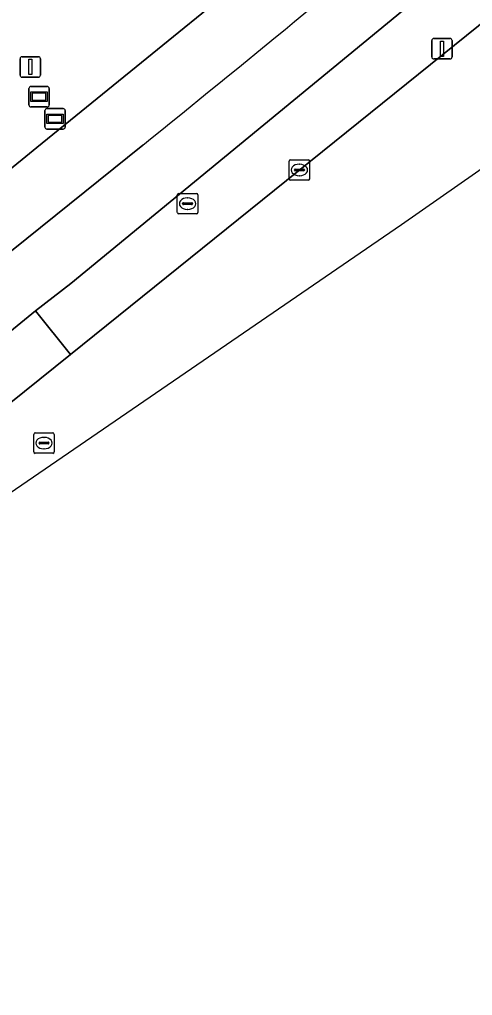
# Model space of a CAD drawing. Extents: x 158835 to 160077, y 386387 to 387778.
# Drawn here: x 159992.56 to 160014.63, y 387239.81 to 387287.43 of the extents above; entities that cross this region are included whole.
import ezdxf

# ---------------------------------------------------------------- set-up
doc = ezdxf.new("R2010")
doc.units = 0
for name, color, linetype in [('IMGEO_Berm_groen', 7, 'Continuous'), ('IMGEO_Fietspad_open', 7, 'Continuous'), ('IMGEO_Groenvoorziening', 7, 'Continuous'), ('IMGEO_Kolk', 7, 'Continuous'), ('IMGEO_Lichtmast', 7, 'Continuous'), ('IMGEO_Rijbaan_lokaal_gesloten', 7, 'Continuous'), ('IMGEO_Rioolput', 7, 'Continuous'), ('IMGEO_Vlaggenmast', 7, 'Continuous'), ('IMGEO_Voetpad_open', 7, 'Continuous'), ('IMGEO_Wegwijzer', 7, 'Continuous')]:
    doc.layers.add(name, color=color, linetype=linetype)

msp = doc.modelspace()

# ---------------------------------------------------------------- linework, layer by layer
at = {"layer": 'IMGEO_Berm_groen'}
msp.add_lwpolyline([(160014.924, 387287.127), (160017.224, 387289.083), (160015.339, 387291.252), (159995.065, 387274.546), (159993.344, 387273.212), (159995.037, 387271.094)], close=True, dxfattribs=at)
at = {"layer": 'IMGEO_Fietspad_open'}
for points in [[(159964.198, 387251.021), (159975.649, 387259.192), (159979.303, 387262.035), (159990.37, 387270.788), (159993.344, 387273.212), (159995.065, 387274.546), (160015.339, 387291.252), (160020.485, 387295.683), (160025.454, 387300.125), (160030.033, 387304.689), (160032.149, 387306.813), (160034.765, 387309.426), (160036.402, 387311.033)], [(159998.562, 387281.308), (159992.167, 387276.152), (159992.021, 387276.034), (159991.44, 387275.566), (159988.478, 387273.181), (159987.379, 387272.309), (159977.531, 387264.496), (159973.799, 387261.624), (159968.809, 387257.908), (159963.911, 387254.455)]]:
    msp.add_lwpolyline(points, dxfattribs=at)
msp.add_arc((159558.086, 387829.599), 703.308, 308.77709, 310.330968, dxfattribs=at)
at = {"layer": 'IMGEO_Groenvoorziening'}
msp.add_lwpolyline([(160009.966, 387298.709), (160008.179, 387301.466), (160006.167, 387304.734), (159980.695, 387288.186), (159980.968, 387287.751), (159990.193, 387278.574), (159993.397, 387281.182), (160008.362, 387293.364), (160011.579, 387296.117)], close=True, dxfattribs=at)
at = {"layer": 'IMGEO_Kolk'}
for p, q in [((160005.697, 387279.666), (160005.697, 387280.518)), ((160005.772, 387280.592), (160006.624, 387280.592)), ((160006.185, 387280.372), (160006.21, 387280.372)), ((160006.698, 387280.518), (160006.698, 387279.666)), ((160005.956, 387280.086), (160005.956, 387280.098)), ((160006.394, 387280.049), (160005.996, 387280.049)), ((160005.999, 387280.135), (160006.397, 387280.135)), ((160006.44, 387280.098), (160006.44, 387280.086)), ((160006.624, 387279.592), (160005.772, 387279.592)), ((160006.208, 387279.812), (160006.183, 387279.812))]:
    msp.add_line(p, q, dxfattribs=at)
for points in [[(160005.697, 387279.666), (160005.697, 387280.518)], [(160005.772, 387280.592), (160006.624, 387280.592)], [(160006.698, 387280.518), (160006.698, 387279.666)], [(160006.624, 387279.592), (160005.772, 387279.592)]]:
    msp.add_lwpolyline(points, dxfattribs=at)
for centre, radius, start, end in [((160005.774, 387280.516), 0.0765, 91.552, 178.448), ((160005.774, 387280.516), 0.0765, 91.552, 178.448), ((160006.622, 387280.516), 0.0765, 1.552, 88.448), ((160006.622, 387280.516), 0.0765, 1.552, 88.448), ((160005.996, 387280.095), 0.0403, 85.8775, 175.7526), ((160005.993, 387280.085), 0.0366, 178.938, 274.7102), ((160006.397, 387280.092), 0.043, 264.8664, 352.4533), ((160006.401, 387280.097), 0.0386, 1.7309, 96.639), ((160005.774, 387279.668), 0.0765, 181.552, 268.448), ((160005.774, 387279.668), 0.0765, 181.552, 268.448), ((160006.622, 387279.668), 0.0765, 271.552, 358.448), ((160006.622, 387279.668), 0.0765, 271.552, 358.448)]:
    msp.add_arc(centre, radius, start, end, dxfattribs=at)
for centre, major_axis, ratio, start_param, end_param in [((160006.184, 387280.092), (-0.387, 0.002), 0.722429, 4.712389, 7.853982), ((160006.209, 387280.092), (-0.39, 0.002), 0.717154, 1.570796, 4.712389)]:
    msp.add_ellipse(centre, major_axis=major_axis, ratio=ratio, start_param=start_param, end_param=end_param, dxfattribs=at)
at = {"layer": 'IMGEO_Lichtmast'}
for p, q in [((160012.751, 387286.509), (160013.541, 387286.509)), ((160013.541, 387286.509), (160012.751, 387286.509)), ((160012.651, 387285.609), (160012.651, 387286.409)), ((160012.651, 387286.409), (160012.651, 387285.609)), ((160013.641, 387286.409), (160013.641, 387285.609)), ((160013.641, 387285.609), (160013.641, 387286.409)), ((160013.541, 387285.509), (160012.751, 387285.509)), ((160012.751, 387285.509), (160013.541, 387285.509))]:
    msp.add_line(p, q, dxfattribs=at)
msp.add_lwpolyline([(160013.071, 387286.384), (160013.221, 387286.384), (160013.221, 387285.634), (160013.071, 387285.634), (160013.071, 387286.384)], dxfattribs=at)
for centre, start, end in [((160012.751, 387286.409), 90, 180), ((160012.751, 387286.409), 90, 180), ((160013.541, 387286.409), 0, 90), ((160013.541, 387286.409), 360, 90), ((160012.751, 387285.609), 180, 270), ((160012.751, 387285.609), 180, 270), ((160013.541, 387285.609), 270, 0), ((160013.541, 387285.609), 270, 0)]:
    msp.add_arc(centre, 0.1, start, end, dxfattribs=at)
at = {"layer": 'IMGEO_Rijbaan_lokaal_gesloten'}
for points in [[(160038.033, 387308.79), (160037.316, 387308.003), (160035.284, 387305.939), (160032.98, 387303.658), (160028.676, 387299.472), (160023.984, 387295.073), (160023.373, 387294.534), (160022.348, 387293.602), (160017.224, 387289.083), (160014.924, 387287.127), (159995.037, 387271.094), (159992.055, 387268.681), (159981.007, 387259.842), (159977.379, 387256.946), (159970.092, 387251.31), (159966.058, 387248.317), (159966.047, 387248.31), (159962.032, 387245.553), (159958.082, 387242.952), (159933.824, 387227.594)], [(159912.052, 387212.367), (159965.284, 387246.518), (159978.392, 387254.928), (160011.173, 387277.434), (160048.752, 387303.711)]]:
    msp.add_lwpolyline(points, dxfattribs=at)
at = {"layer": 'IMGEO_Rioolput'}
for p, q in [((160000.324, 387278.948), (160001.176, 387278.948)), ((160000.249, 387278.022), (160000.249, 387278.874)), ((160000.508, 387278.442), (160000.508, 387278.454)), ((160000.551, 387278.491), (160000.949, 387278.491)), ((160000.737, 387278.728), (160000.762, 387278.728)), ((160000.992, 387278.454), (160000.992, 387278.442)), ((160001.25, 387278.874), (160001.25, 387278.022)), ((160001.176, 387277.948), (160000.324, 387277.948)), ((160000.946, 387278.405), (160000.548, 387278.405)), ((160000.76, 387278.168), (160000.735, 387278.168)), ((159993.251, 387266.338), (159993.251, 387267.19)), ((159993.326, 387267.264), (159994.178, 387267.264)), ((159993.739, 387267.044), (159993.764, 387267.044)), ((159994.252, 387267.19), (159994.252, 387266.338)), ((159993.51, 387266.758), (159993.51, 387266.77)), ((159993.948, 387266.721), (159993.55, 387266.721)), ((159993.553, 387266.807), (159993.951, 387266.807)), ((159993.994, 387266.77), (159993.994, 387266.758)), ((159994.178, 387266.264), (159993.326, 387266.264)), ((159993.762, 387266.484), (159993.737, 387266.484))]:
    msp.add_line(p, q, dxfattribs=at)
for points in [[(160000.324, 387278.948), (160001.176, 387278.948)], [(160000.249, 387278.022), (160000.249, 387278.874)], [(160001.25, 387278.874), (160001.25, 387278.022)], [(160001.176, 387277.948), (160000.324, 387277.948)], [(159993.251, 387266.338), (159993.251, 387267.19)], [(159993.326, 387267.264), (159994.178, 387267.264)], [(159994.252, 387267.19), (159994.252, 387266.338)], [(159994.178, 387266.264), (159993.326, 387266.264)]]:
    msp.add_lwpolyline(points, dxfattribs=at)
for centre, radius, start, end in [((160000.326, 387278.872), 0.0765, 91.552, 178.448), ((160000.326, 387278.872), 0.0765, 91.552, 178.448), ((160001.174, 387278.872), 0.0765, 1.552, 88.448), ((160001.174, 387278.872), 0.0765, 1.552, 88.448), ((160000.548, 387278.451), 0.0403, 85.8775, 175.7526), ((160000.545, 387278.441), 0.0366, 178.938, 274.7102), ((160000.949, 387278.448), 0.043, 264.8664, 352.4533), ((160000.953, 387278.453), 0.0386, 1.7309, 96.639), ((160000.326, 387278.024), 0.0765, 181.552, 268.448), ((160000.326, 387278.024), 0.0765, 181.552, 268.448), ((160001.174, 387278.024), 0.0765, 271.552, 358.448), ((160001.174, 387278.024), 0.0765, 271.552, 358.448), ((159993.328, 387267.188), 0.0765, 91.552, 178.448), ((159993.328, 387267.188), 0.0765, 91.552, 178.448), ((159994.176, 387267.188), 0.0765, 1.552, 88.448), ((159994.176, 387267.188), 0.0765, 1.552, 88.448), ((159993.55, 387266.767), 0.0403, 85.8775, 175.7526), ((159993.547, 387266.757), 0.0366, 178.938, 274.7102), ((159993.951, 387266.764), 0.043, 264.8664, 352.4533), ((159993.955, 387266.769), 0.0386, 1.7309, 96.639), ((159993.328, 387266.34), 0.0765, 181.552, 268.448), ((159993.328, 387266.34), 0.0765, 181.552, 268.448), ((159994.176, 387266.34), 0.0765, 271.552, 358.448), ((159994.176, 387266.34), 0.0765, 271.552, 358.448)]:
    msp.add_arc(centre, radius, start, end, dxfattribs=at)
for centre, major_axis, ratio, start_param, end_param in [((160000.736, 387278.448), (-0.387, 0.002), 0.722429, 4.712389, 7.853982), ((160000.761, 387278.448), (-0.39, 0.002), 0.717154, 1.570796, 4.712389), ((159993.738, 387266.764), (-0.387, 0.002), 0.722429, 4.712389, 7.853982), ((159993.763, 387266.764), (-0.39, 0.002), 0.717154, 1.570796, 4.712389)]:
    msp.add_ellipse(centre, major_axis=major_axis, ratio=ratio, start_param=start_param, end_param=end_param, dxfattribs=at)
at = {"layer": 'IMGEO_Vlaggenmast'}
for p, q in [((159992.686, 387285.618), (159993.476, 387285.618)), ((159993.476, 387285.618), (159992.686, 387285.618)), ((159992.586, 387284.718), (159992.586, 387285.518)), ((159992.586, 387285.518), (159992.586, 387284.718)), ((159993.576, 387285.518), (159993.576, 387284.718)), ((159993.576, 387284.718), (159993.576, 387285.518)), ((159993.476, 387284.618), (159992.686, 387284.618)), ((159992.686, 387284.618), (159993.476, 387284.618))]:
    msp.add_line(p, q, dxfattribs=at)
msp.add_lwpolyline([(159993.006, 387285.493), (159993.156, 387285.493), (159993.156, 387284.743), (159993.006, 387284.743), (159993.006, 387285.493)], dxfattribs=at)
for centre, start, end in [((159992.686, 387285.518), 90, 180), ((159992.686, 387285.518), 90, 180), ((159993.476, 387285.518), 0, 90), ((159993.476, 387285.518), 360, 90), ((159992.686, 387284.718), 180, 270), ((159992.686, 387284.718), 180, 270), ((159993.476, 387284.718), 270, 0), ((159993.476, 387284.718), 270, 0)]:
    msp.add_arc(centre, 0.1, start, end, dxfattribs=at)
at = {"layer": 'IMGEO_Voetpad_open'}
msp.add_lwpolyline([(160037.249, 387320.061), (160034.889, 387329.047), (160034.82, 387329.041), (160033.01, 387328.617), (160035.547, 387318.945), (160031.211, 387314.518), (160031.181, 387314.536), (160026.767, 387310.14), (160017.955, 387301.613), (160015.446, 387299.539), (160011.579, 387296.117), (160008.362, 387293.364), (159993.397, 387281.182), (159990.193, 387278.574), (159990.192, 387278.573), (159992.167, 387276.152), (159998.562, 387281.308)], dxfattribs=at)
msp.add_lwpolyline([(159990.37, 387270.788), (159992.055, 387268.681), (159995.037, 387271.094), (159993.344, 387273.212)], close=True, dxfattribs=at)
msp.add_arc((159558.086, 387829.599), 703.308, 308.77709, 310.330968, dxfattribs=at)
at = {"layer": 'IMGEO_Wegwijzer'}
for p, q in [((159993.114, 387284.167), (159993.904, 387284.167)), ((159993.904, 387284.167), (159993.114, 387284.167)), ((159993.014, 387283.267), (159993.014, 387284.067)), ((159993.014, 387284.067), (159993.014, 387283.267)), ((159994.004, 387284.067), (159994.004, 387283.267)), ((159994.004, 387283.267), (159994.004, 387284.067)), ((159993.904, 387283.167), (159993.114, 387283.167)), ((159993.114, 387283.167), (159993.904, 387283.167)), ((159993.796, 387282.187), (159993.796, 387282.987)), ((159993.796, 387282.987), (159993.796, 387282.187)), ((159993.896, 387283.087), (159994.686, 387283.087)), ((159994.686, 387283.087), (159993.896, 387283.087)), ((159994.786, 387282.987), (159994.786, 387282.187)), ((159994.786, 387282.187), (159994.786, 387282.987)), ((159994.686, 387282.087), (159993.896, 387282.087)), ((159993.896, 387282.087), (159994.686, 387282.087))]:
    msp.add_line(p, q, dxfattribs=at)
for points in [[(159993.115, 387283.899), (159993.903, 387283.899), (159993.903, 387283.435), (159993.115, 387283.435), (159993.115, 387283.899)], [(159993.18, 387283.834), (159993.18, 387283.5), (159993.838, 387283.5), (159993.838, 387283.834), (159993.18, 387283.834)], [(159993.897, 387282.819), (159994.685, 387282.819), (159994.685, 387282.355), (159993.897, 387282.355), (159993.897, 387282.819)], [(159993.962, 387282.754), (159993.962, 387282.42), (159994.62, 387282.42), (159994.62, 387282.754), (159993.962, 387282.754)]]:
    msp.add_lwpolyline(points, dxfattribs=at)
for centre, start, end in [((159993.114, 387284.067), 90, 180), ((159993.114, 387284.067), 90, 180), ((159993.904, 387284.067), 0, 90), ((159993.904, 387284.067), 360, 90), ((159993.114, 387283.267), 180, 270), ((159993.114, 387283.267), 180, 270), ((159993.904, 387283.267), 270, 0), ((159993.904, 387283.267), 270, 0), ((159993.896, 387282.987), 90, 180), ((159993.896, 387282.987), 90, 180), ((159994.686, 387282.987), 0, 90), ((159994.686, 387282.987), 360, 90), ((159993.896, 387282.187), 180, 270), ((159993.896, 387282.187), 180, 270), ((159994.686, 387282.187), 270, 0), ((159994.686, 387282.187), 270, 0)]:
    msp.add_arc(centre, 0.1, start, end, dxfattribs=at)

doc.saveas('drawing.dxf')
